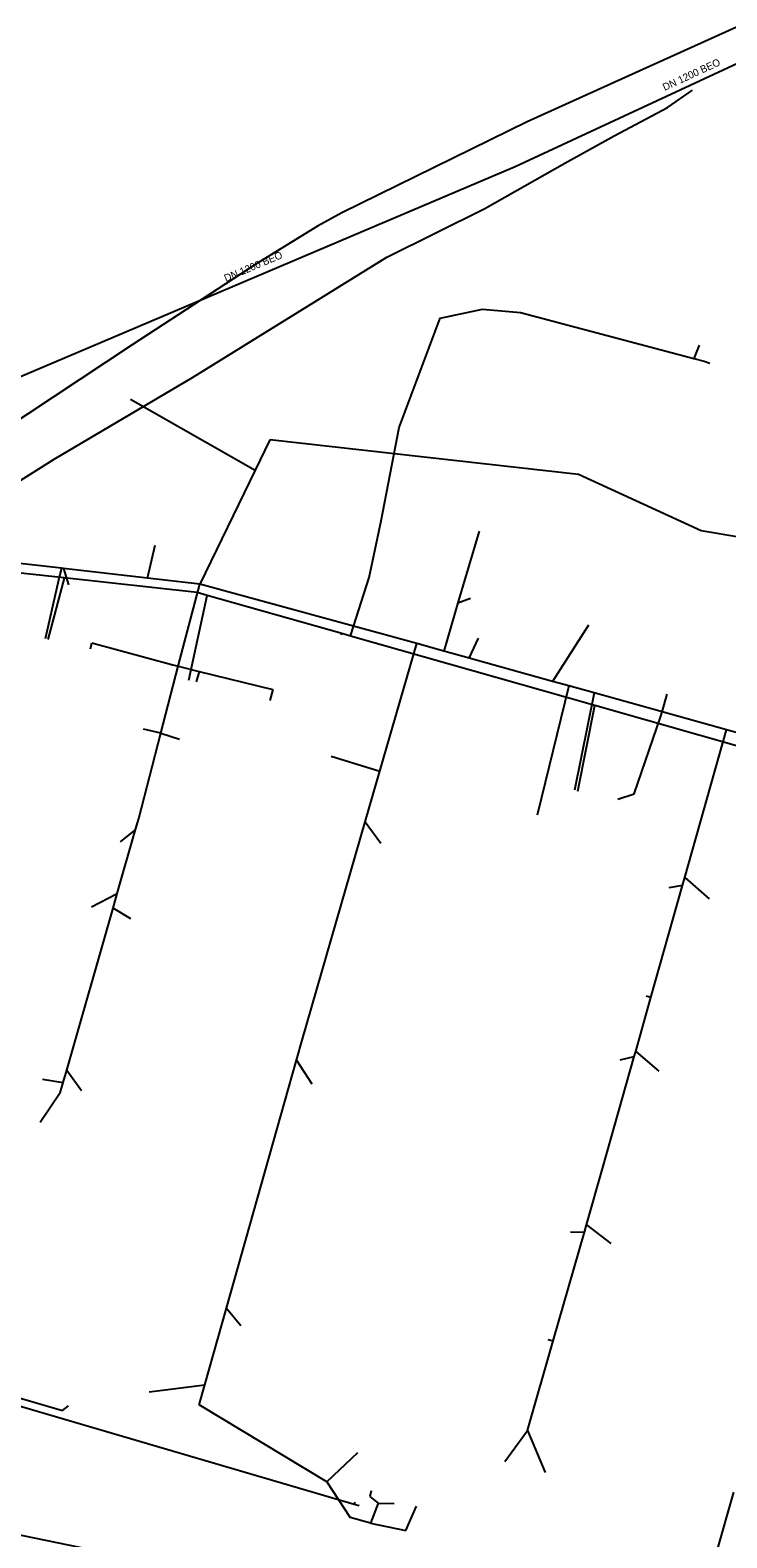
# Model space of a CAD drawing. Extents: x -595540 to -593988, y -1160850 to -1159202.
# Drawn here: x -595415 to -595339, y -1159473.9 to -1159309.6 of the extents above; entities that cross this region are included whole.
import ezdxf

# ---------------------------------------------------------------- set-up
doc = ezdxf.new("R2010")
doc.units = 0
for name, color, linetype in [('BVK-VODOVOD_trasa sítě', 7, 'Continuous'), ('CETIN_kabel podzemní neprovozovaný', 7, 'Continuous'), ('DSP-JEDNOTNA-BVK_trasa sítě', 7, 'Continuous'), ('DSP-VODOVOD-BVK_trasa sítě', 7, 'Continuous'), ('JEDNOTNA-AREAL_popisy', 7, 'Continuous'), ('JEDNOTNA-AREAL_trasa sítě', 7, 'Continuous'), ('TEPLARNY-HORKOVODY_trasa sítě', 7, 'Continuous')]:
    doc.layers.add(name, color=color, linetype=linetype)

msp = doc.modelspace()

# ---------------------------------------------------------------- linework, layer by layer
at = {"layer": 'BVK-VODOVOD_trasa sítě'}
msp.add_lwpolyline([(-595484.675, -1159459.527), (-595467.511, -1159463.005), (-595453.419, -1159465.901), (-595420.939, -1159472.575), (-595389.463, -1159479.043), (-595361.874, -1159484.712), (-595336.445, -1159489.937), (-595310.435, -1159495.281), (-595291.025, -1159499.278), (-595285.285, -1159512.162), (-595286.843, -1159519.601), (-595286.919, -1159519.995)], dxfattribs=at)
at = {"layer": 'CETIN_kabel podzemní neprovozovaný'}
for points in [[(-595376.12, -1159334.32), (-595365.41, -1159329.04), (-595356.71, -1159324.09), (-595351.32, -1159321.11), (-595345.49, -1159318.02), (-595342.77, -1159316.15)], [(-595397.29, -1159347.46), (-595376.12, -1159334.32)], [(-595423.52, -1159363.35), (-595412.38, -1159356.36), (-595397.29, -1159347.46)]]:
    msp.add_lwpolyline(points, dxfattribs=at)
at = {"layer": 'DSP-JEDNOTNA-BVK_trasa sítě'}
for p, q in [((-595404.07, -1159349.8), (-595390.467, -1159357.528)), ((-595388.87, -1159354.24), (-595390.467, -1159357.528)), ((-595355.19, -1159358.01), (-595388.87, -1159354.24)), ((-595390.467, -1159357.528), (-595396.5, -1159369.95)), ((-595341.84, -1159364.16), (-595355.19, -1159358.01)), ((-595366.05, -1159364.19), (-595368.28, -1159371.76)), ((-595337.511, -1159364.869), (-595341.84, -1159364.16)), ((-595402.196, -1159369.304), (-595401.36, -1159365.7)), ((-595411.584, -1159368.24), (-595423.14, -1159366.93)), ((-595411.584, -1159368.24), (-595411.777, -1159369.077)), ((-595411.376, -1159368.264), (-595411.584, -1159368.24)), ((-595411.376, -1159368.264), (-595410.82, -1159370.04)), ((-595402.196, -1159369.304), (-595411.376, -1159368.264)), ((-595411.777, -1159369.077), (-595413.36, -1159375.93)), ((-595396.5, -1159369.95), (-595402.196, -1159369.304)), ((-595398.86, -1159378.912), (-595396.5, -1159369.95)), ((-595372.83, -1159376.43), (-595396.5, -1159369.95)), ((-595368.346, -1159371.987), (-595366.97, -1159371.49)), ((-595368.28, -1159371.76), (-595369.881, -1159377.252)), ((-595354.107, -1159374.444), (-595358.024, -1159380.556)), ((-595408.43, -1159377.02), (-595408.27, -1159376.35)), ((-595408.27, -1159376.35), (-595399.42, -1159378.77)), ((-595376.861, -1159390.347), (-595372.83, -1159376.43)), ((-595369.881, -1159377.252), (-595372.83, -1159376.43)), ((-595367.139, -1159378.016), (-595366.09, -1159375.86)), ((-595367.139, -1159378.016), (-595369.881, -1159377.252)), ((-595358.024, -1159380.556), (-595367.139, -1159378.016)), ((-595400.734, -1159386.205), (-595398.86, -1159378.912)), ((-595399.42, -1159378.77), (-595398.86, -1159378.912)), ((-595398.86, -1159378.912), (-595396.58, -1159379.49)), ((-595396.58, -1159379.49), (-595396.88, -1159380.62)), ((-595396.58, -1159379.49), (-595388.55, -1159381.45)), ((-595388.55, -1159381.45), (-595388.87, -1159382.66)), ((-595356.263, -1159381.046), (-595359.72, -1159395.14)), ((-595356.263, -1159381.046), (-595358.024, -1159380.556)), ((-595353.489, -1159381.819), (-595356.263, -1159381.046)), ((-595353.489, -1159381.819), (-595355.64, -1159392.42)), ((-595346.085, -1159383.882), (-595353.489, -1159381.819)), ((-595346.085, -1159383.882), (-595345.52, -1159381.94)), ((-595349.12, -1159392.8), (-595346.25, -1159384.45)), ((-595346.25, -1159384.45), (-595346.085, -1159383.882)), ((-595339.06, -1159385.84), (-595346.085, -1159383.882)), ((-595403.16, -1159395.52), (-595400.734, -1159386.205)), ((-595400.734, -1159386.205), (-595402.653, -1159385.765)), ((-595400.734, -1159386.205), (-595398.718, -1159386.862)), ((-595343.612, -1159401.949), (-595339.06, -1159385.84)), ((-595331.048, -1159388.092), (-595339.06, -1159385.84)), ((-595382.18, -1159388.71), (-595376.861, -1159390.347)), ((-595378.459, -1159395.865), (-595376.861, -1159390.347)), ((-595350.922, -1159393.385), (-595349.12, -1159392.8)), ((-595403.503, -1159396.719), (-595403.16, -1159395.52)), ((-595385.35, -1159419.66), (-595378.459, -1159395.865)), ((-595378.459, -1159395.865), (-595376.76, -1159398.2)), ((-595405.498, -1159403.691), (-595403.503, -1159396.719)), ((-595403.503, -1159396.719), (-595405.19, -1159398.05)), ((-595347.298, -1159414.99), (-595343.859, -1159402.821)), ((-595343.859, -1159402.821), (-595345.35, -1159403.07)), ((-595343.859, -1159402.821), (-595343.612, -1159401.949)), ((-595343.612, -1159401.949), (-595340.96, -1159404.27)), ((-595408.32, -1159405.14), (-595405.498, -1159403.691)), ((-595405.951, -1159405.273), (-595405.498, -1159403.691)), ((-595411.007, -1159422.942), (-595405.951, -1159405.273)), ((-595404, -1159406.42), (-595405.951, -1159405.273)), ((-595348.962, -1159420.878), (-595347.298, -1159414.99)), ((-595347.298, -1159414.99), (-595347.81, -1159414.87)), ((-595385.965, -1159421.842), (-595385.35, -1159419.66)), ((-595349.12, -1159421.438), (-595348.962, -1159420.878)), ((-595348.962, -1159420.878), (-595346.44, -1159423.02)), ((-595393.585, -1159448.871), (-595385.965, -1159421.842)), ((-595385.965, -1159421.842), (-595384.27, -1159424.42)), ((-595352.54, -1159433.54), (-595349.12, -1159421.438)), ((-595350.66, -1159421.8), (-595349.12, -1159421.438)), ((-595413.64, -1159423.92), (-595411.383, -1159424.258)), ((-595411.383, -1159424.258), (-595411.007, -1159422.942)), ((-595411.007, -1159422.942), (-595409.4, -1159425.16)), ((-595411.71, -1159425.4), (-595413.89, -1159428.62)), ((-595411.71, -1159425.4), (-595411.383, -1159424.258)), ((-595354.328, -1159439.784), (-595352.54, -1159433.54)), ((-595357.947, -1159452.423), (-595354.556, -1159440.579)), ((-595356.06, -1159440.54), (-595354.556, -1159440.579)), ((-595354.556, -1159440.579), (-595354.328, -1159439.784)), ((-595354.328, -1159439.784), (-595351.68, -1159441.8)), ((-595395.941, -1159457.229), (-595393.585, -1159448.871)), ((-595393.585, -1159448.871), (-595392.03, -1159450.76)), ((-595360.75, -1159462.21), (-595357.947, -1159452.423)), ((-595358.56, -1159452.27), (-595357.947, -1159452.423)), ((-595418.06, -1159458.08), (-595411.47, -1159460.01)), ((-595402, -1159457.98), (-595395.941, -1159457.229)), ((-595396.55, -1159459.39), (-595395.941, -1159457.229)), ((-595411.47, -1159460.01), (-595410.8, -1159459.51)), ((-595382.65, -1159467.77), (-595396.55, -1159459.39)), ((-595363.23, -1159465.56), (-595360.75, -1159462.21)), ((-595360.75, -1159462.21), (-595358.82, -1159466.78)), ((-595379.31, -1159464.61), (-595382.65, -1159467.77)), ((-595382.65, -1159467.77), (-595380.09, -1159471.67)), ((-595377.81, -1159468.76), (-595377.96, -1159469.4)), ((-595377.96, -1159469.4), (-595377.05, -1159470.12)), ((-595377.05, -1159470.12), (-595377.9, -1159472.3)), ((-595377.05, -1159470.12), (-595375.3, -1159470.14)), ((-595340.195, -1159475.673), (-595338.283, -1159468.92)), ((-595377.9, -1159472.3), (-595380.09, -1159471.67)), ((-595374.03, -1159473.1), (-595372.86, -1159470.43)), ((-595377.9, -1159472.3), (-595374.03, -1159473.1))]:
    msp.add_line(p, q, dxfattribs=at)
at = {"layer": 'DSP-VODOVOD-BVK_trasa sítě'}
msp.add_line((-595379.592, -1159470.014), (-595379.662, -1159470.254), dxfattribs=at)
for points in [[(-595380.051, -1159375.588), (-595380.02, -1159375.491), (-595378.02, -1159369.24), (-595376.72, -1159363.06), (-595374.75, -1159352.88), (-595370.3, -1159340.97), (-595365.67, -1159340.01), (-595361.54, -1159340.38), (-595342.612, -1159345.37), (-595341.51, -1159345.66), (-595340.89, -1159345.89)], [(-595342.05, -1159343.94), (-595342.612, -1159345.37)], [(-595379.134, -1159470.409), (-595379.662, -1159470.254), (-595421.432, -1159458.031), (-595436.705, -1159453.562), (-595446.094, -1159450.814), (-595422.467, -1159368.036), (-595411.279, -1159369.255), (-595396.786, -1159370.834), (-595395.681, -1159371.148), (-595380.995, -1159375.32), (-595380.051, -1159375.588), (-595353.435, -1159383.149), (-595324.446, -1159391.385), (-595296.456, -1159399.336), (-595284.221, -1159402.812), (-595267.327, -1159407.611), (-595266.711, -1159407.786), (-595258.475, -1159410.126), (-595258.129, -1159410.224), (-595263.227, -1159428.171), (-595250.74, -1159433.612)], [(-595411.279, -1159369.255), (-595411.298, -1159369.325), (-595413.071, -1159376.01)], [(-595397.68, -1159380.42), (-595395.692, -1159371.198), (-595395.681, -1159371.148)], [(-595381.05, -1159375.5), (-595381.002, -1159375.347), (-595380.995, -1159375.32)], [(-595353.435, -1159383.149), (-595353.451, -1159383.227), (-595355.3, -1159392.56)]]:
    msp.add_lwpolyline(points, dxfattribs=at)
at = {"layer": 'JEDNOTNA-AREAL_trasa sítě'}
for p, q in [((-595318.757, -1159304.371), (-595362.126, -1159324.477)), ((-595362.126, -1159324.477), (-595419.171, -1159348.675))]:
    msp.add_line(p, q, dxfattribs=at)
at = {"layer": 'TEPLARNY-HORKOVODY_trasa sítě'}
msp.add_lwpolyline([(-595315.141, -1159298.916), (-595317.701, -1159300.076), (-595348.595, -1159314.07), (-595360.799, -1159319.591), (-595381.024, -1159329.485), (-595383.659, -1159330.961), (-595390.376, -1159335.084), (-595403.861, -1159343.889), (-595418.073, -1159353.29), (-595426.99, -1159359.201)], dxfattribs=at)

# ---------------------------------------------------------------- texts
at = {"layer": 'JEDNOTNA-AREAL_popisy'}
for rotation, p in [(24.873, (-595345.803, -1159316.221)), (22.9857, (-595393.638, -1159337.04))]:
    msp.add_text('DN 1200 BEO', height=0.8, rotation=rotation, dxfattribs=at).set_placement(p)

doc.saveas('drawing.dxf')
